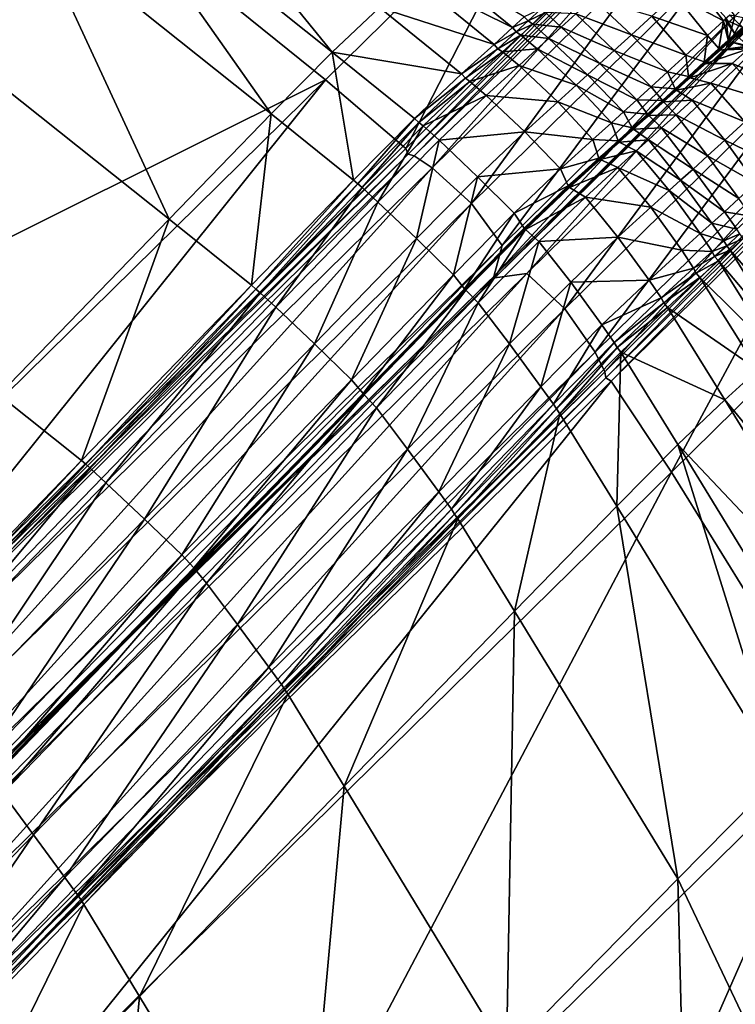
# Model space of a CAD drawing. Header units: millimetres. Extents: x 2387 to 13955, y -4964 to 364.
# Tile 382 of 656: x 7083 to 7106, y -4350 to -4318. Entities that reach past the tile are written whole.
import ezdxf

# ---------------------------------------------------------------- set-up
doc = ezdxf.new("R2010")
doc.units = ezdxf.units.MM
doc.header["$MEASUREMENT"] = 0
doc.layers.add('Predefinito', color=7, linetype='Continuous', true_color=0x000000)

msp = doc.modelspace()

# ---------------------------------------------------------------- linework, layer by layer
at = {"layer": 'Predefinito'}
for points in [[(7052.935, -4326.435, 608.078), (7073.929, -4305.774, 730.325), (7085.137, -4313.193, 730.325)], [(7079.968, -4317.813, 1232.143), (7083.324, -4314.351, 1231.561), (7072.074, -4306.919, 1231.561)], [(7086.869, -4310.854, 1230.011), (7085.329, -4312.323, 1230.876), (7093.158, -4318.579, 1230.833)], [(7093.158, -4318.579, 1230.833), (7094.701, -4317.109, 1229.967), (7086.869, -4310.854, 1230.011)], [(7100.574, -4311.969, 775.524), (7092.94, -4319.481, 730.332), (7085.137, -4313.193, 730.325)], [(7095.563, -4321.74, 730.353), (7092.94, -4319.481, 730.332), (7100.574, -4311.969, 775.524)], [(7100.574, -4311.969, 775.524), (7103.196, -4314.229, 775.526), (7095.563, -4321.74, 730.353)], [(7085.329, -4312.323, 1230.876), (7083.324, -4314.351, 1231.561), (7091.156, -4320.604, 1231.518)], [(7091.156, -4320.604, 1231.518), (7093.158, -4318.579, 1230.833), (7085.329, -4312.323, 1230.876)], [(7085.137, -4313.193, 730.325), (7064.143, -4333.854, 608.078), (7052.935, -4326.435, 608.078)], [(7064.143, -4333.854, 608.078), (7085.137, -4313.193, 730.325), (7092.94, -4319.481, 730.332)], [(7083.324, -4314.351, 1231.561), (7079.968, -4317.813, 1232.143), (7087.808, -4324.058, 1232.1)], [(7087.808, -4324.058, 1232.1), (7091.156, -4320.604, 1231.518), (7083.324, -4314.351, 1231.561)], [(7095.649, -4321.923, 730.368), (7095.563, -4321.74, 730.353), (7103.196, -4314.229, 775.526)], [(7103.196, -4314.229, 775.526), (7103.282, -4314.412, 775.527), (7095.649, -4321.923, 730.368)], [(7095.842, -4321.983, 730.353), (7095.649, -4321.923, 730.368), (7103.282, -4314.412, 775.527)], [(7103.282, -4314.412, 775.527), (7103.475, -4314.472, 775.526), (7095.842, -4321.983, 730.353)], [(7096.436, -4322.371, 730.332), (7095.842, -4321.983, 730.353), (7103.475, -4314.472, 775.526)], [(7103.475, -4314.472, 775.526), (7104.069, -4314.859, 775.524), (7096.436, -4322.371, 730.332)], [(7097.724, -4323.537, 730.325), (7096.436, -4322.371, 730.332), (7104.069, -4314.859, 775.524)], [(7104.069, -4314.859, 775.524), (7105.357, -4316.025, 775.523), (7097.724, -4323.537, 730.325)], [(7099.062, -4317.774, 1228.552), (7096.378, -4315.586, 1228.677), (7095.776, -4316.132, 1229.166)], [(7096.378, -4315.586, 1228.677), (7099.062, -4317.774, 1228.552), (7099.447, -4317.419, 1228.328)], [(7098.459, -4318.324, 1229.042), (7095.776, -4316.132, 1229.166), (7094.701, -4317.109, 1229.967)], [(7095.776, -4316.132, 1229.166), (7098.459, -4318.324, 1229.042), (7099.062, -4317.774, 1228.552)], [(7098.723, -4324.914, 730.377), (7097.724, -4323.537, 730.325), (7105.357, -4316.025, 775.523)], [(7105.357, -4316.025, 775.523), (7106.356, -4317.402, 775.527), (7098.723, -4324.914, 730.377)], [(7105.982, -4317.549, 1226.246), (7104.943, -4316.207, 1226.281), (7104.396, -4316.706, 1227.193)], [(7104.943, -4316.207, 1226.281), (7105.982, -4317.549, 1226.246), (7106.066, -4317.469, 1225.749)], [(7105.453, -4318.032, 1227.053), (7104.396, -4316.706, 1227.193), (7103.631, -4317.401, 1228.06)], [(7104.396, -4316.706, 1227.193), (7105.453, -4318.032, 1227.053), (7105.982, -4317.549, 1226.246)], [(7106.082, -4318.424, 775.539), (7106.356, -4317.402, 775.527), (7107.044, -4316.722, 780.551)], [(7107.044, -4316.722, 780.551), (7106.768, -4317.746, 780.46), (7106.082, -4318.424, 775.539)], [(7102.967, -4318.005, 1228.46), (7101.7, -4316.814, 1228.419), (7101.138, -4317.324, 1228.511)], [(7101.7, -4316.814, 1228.419), (7102.967, -4318.005, 1228.46), (7103.631, -4317.401, 1228.06)], [(7097.39, -4319.293, 1229.84), (7094.701, -4317.109, 1229.967), (7093.158, -4318.579, 1230.833)], [(7094.701, -4317.109, 1229.967), (7097.39, -4319.293, 1229.84), (7098.459, -4318.324, 1229.042)], [(7106.356, -4317.402, 775.527), (7106.082, -4318.424, 775.539), (7098.45, -4325.935, 730.534)], [(7098.45, -4325.935, 730.534), (7098.723, -4324.914, 730.377), (7106.356, -4317.402, 775.527)], [(7099.579, -4317.552, 1228.243), (7099.447, -4317.419, 1228.328), (7099.062, -4317.774, 1228.552)], [(7099.447, -4317.419, 1228.328), (7099.579, -4317.552, 1228.243), (7100.005, -4317.16, 1228.246)], [(7100.147, -4317.279, 1228.333), (7100.005, -4317.16, 1228.246), (7099.579, -4317.552, 1228.243)], [(7099.579, -4317.552, 1228.243), (7099.728, -4317.664, 1228.328), (7100.147, -4317.279, 1228.333)], [(7100.665, -4317.754, 1228.463), (7100.147, -4317.279, 1228.333), (7099.728, -4317.664, 1228.328)], [(7100.147, -4317.279, 1228.333), (7100.665, -4317.754, 1228.463), (7101.138, -4317.324, 1228.511)], [(7102.4, -4318.52, 1228.555), (7101.138, -4317.324, 1228.511), (7100.665, -4317.754, 1228.463)], [(7101.138, -4317.324, 1228.511), (7102.4, -4318.52, 1228.555), (7102.967, -4318.005, 1228.46)], [(7104.749, -4318.674, 1227.811), (7103.631, -4317.401, 1228.06), (7102.967, -4318.005, 1228.46)], [(7103.631, -4317.401, 1228.06), (7104.749, -4318.674, 1227.811), (7105.453, -4318.032, 1227.053)], [(7106.61, -4317.769, 1225.113), (7106.185, -4317.364, 1225.59), (7106.026, -4317.504, 1225.538)], [(7106.185, -4317.364, 1225.59), (7106.61, -4317.769, 1225.113), (7106.902, -4317.506, 1224.702)], [(7099.062, -4317.774, 1228.552), (7099.188, -4317.912, 1228.468), (7099.579, -4317.552, 1228.243)], [(7099.728, -4317.664, 1228.328), (7099.579, -4317.552, 1228.243), (7099.188, -4317.912, 1228.468)], [(7099.188, -4317.912, 1228.468), (7099.342, -4318.018, 1228.552), (7099.728, -4317.664, 1228.328)], [(7100.254, -4318.129, 1228.456), (7099.728, -4317.664, 1228.328), (7099.342, -4318.018, 1228.552)], [(7099.728, -4317.664, 1228.328), (7100.254, -4318.129, 1228.456), (7100.665, -4317.754, 1228.463)], [(7105.829, -4318.463, 1226.142), (7105.982, -4317.549, 1226.246), (7105.453, -4318.032, 1227.053)], [(7105.636, -4318.858, 775.548), (7106.082, -4318.424, 775.539), (7106.768, -4317.746, 780.46)], [(7106.768, -4317.746, 780.46), (7106.321, -4318.18, 780.399), (7105.636, -4318.858, 775.548)], [(7105.982, -4317.549, 1226.246), (7105.829, -4318.463, 1226.142), (7106.134, -4318.189, 1225.75)], [(7106.134, -4318.189, 1225.75), (7106.066, -4317.469, 1225.749), (7105.982, -4317.549, 1226.246)], [(7106.362, -4317.987, 1225.419), (7106.026, -4317.504, 1225.538), (7106.066, -4317.469, 1225.749)], [(7106.026, -4317.504, 1225.538), (7106.362, -4317.987, 1225.419), (7106.61, -4317.769, 1225.113)], [(7106.066, -4317.469, 1225.749), (7106.134, -4318.189, 1225.75), (7106.362, -4317.987, 1225.419)], [(7106.926, -4317.58, 782.386), (7106.477, -4318.016, 782.376), (7106.321, -4318.18, 780.399)], [(7106.321, -4318.18, 780.399), (7106.768, -4317.746, 780.46), (7106.926, -4317.58, 782.386)], [(7082.229, -4329.815, 1232.656), (7087.808, -4324.058, 1232.1), (7079.968, -4317.813, 1232.143)], [(7099.188, -4317.912, 1228.468), (7099.062, -4317.774, 1228.552), (7098.459, -4318.324, 1229.042)], [(7098.459, -4318.324, 1229.042), (7098.584, -4318.464, 1228.96), (7099.188, -4317.912, 1228.468)], [(7099.342, -4318.018, 1228.552), (7099.188, -4317.912, 1228.468), (7098.584, -4318.464, 1228.96)], [(7098.584, -4318.464, 1228.96), (7098.74, -4318.568, 1229.042), (7099.342, -4318.018, 1228.552)], [(7099.877, -4318.473, 1228.676), (7099.342, -4318.018, 1228.552), (7098.74, -4318.568, 1229.042)], [(7099.342, -4318.018, 1228.552), (7099.877, -4318.473, 1228.676), (7100.254, -4318.129, 1228.456)], [(7101.927, -4318.949, 1228.506), (7100.665, -4317.754, 1228.463), (7100.254, -4318.129, 1228.456)], [(7100.665, -4317.754, 1228.463), (7101.927, -4318.949, 1228.506), (7102.4, -4318.52, 1228.555)], [(7104.142, -4319.227, 1228.161), (7102.967, -4318.005, 1228.46), (7102.4, -4318.52, 1228.555)], [(7102.967, -4318.005, 1228.46), (7104.142, -4319.227, 1228.161), (7104.749, -4318.674, 1227.811)], [(7105.352, -4318.901, 1226.633), (7105.453, -4318.032, 1227.053), (7104.749, -4318.674, 1227.811)], [(7105.453, -4318.032, 1227.053), (7105.352, -4318.901, 1226.633), (7105.829, -4318.463, 1226.142)], [(7105.917, -4318.421, 1225.75), (7106.174, -4318.234, 1225.75), (7106.402, -4318.032, 1225.419)], [(7106.402, -4318.032, 1225.419), (7106.323, -4318.062, 1225.339), (7105.917, -4318.421, 1225.75)], [(7106.134, -4318.189, 1225.75), (7105.917, -4318.421, 1225.75), (7106.323, -4318.062, 1225.339)], [(7106.321, -4318.18, 780.399), (7106.808, -4317.79, 780.46), (7106.121, -4318.469, 775.54)], [(7107.17, -4318.324, 775.527), (7106.121, -4318.469, 775.54), (7106.808, -4317.79, 780.46)], [(7106.323, -4318.062, 1225.339), (7106.362, -4317.987, 1225.419), (7106.134, -4318.189, 1225.75)], [(7106.84, -4318.425, 1225.538), (7106.402, -4318.032, 1225.419), (7106.174, -4318.234, 1225.75)], [(7106.808, -4317.79, 780.46), (7106.321, -4318.18, 780.399), (7106.477, -4318.016, 782.376)], [(7106.362, -4317.987, 1225.419), (7106.323, -4318.062, 1225.339), (7106.63, -4317.791, 1224.795)], [(7106.649, -4317.814, 1225.113), (7106.63, -4317.791, 1224.795), (7106.323, -4318.062, 1225.339)], [(7106.323, -4318.062, 1225.339), (7106.402, -4318.032, 1225.419), (7106.649, -4317.814, 1225.113)], [(7106.63, -4317.791, 1224.795), (7106.61, -4317.769, 1225.113), (7106.362, -4317.987, 1225.419)], [(7098.584, -4318.464, 1228.96), (7098.459, -4318.324, 1229.042), (7097.39, -4319.293, 1229.84)], [(7100.779, -4326.997, 730.325), (7099.537, -4325.835, 730.377), (7107.17, -4318.324, 775.527)], [(7106.121, -4318.469, 775.54), (7107.17, -4318.324, 775.527), (7099.537, -4325.835, 730.377)], [(7101.52, -4319.32, 1228.499), (7100.254, -4318.129, 1228.456), (7099.877, -4318.473, 1228.676)], [(7100.254, -4318.129, 1228.456), (7101.52, -4319.32, 1228.499), (7101.927, -4318.949, 1228.506)], [(7107.17, -4318.324, 775.527), (7108.412, -4319.485, 775.523), (7100.779, -4326.997, 730.325)], [(7106.174, -4318.234, 1225.75), (7105.917, -4318.421, 1225.75), (7105.465, -4318.825, 1226.073)], [(7105.465, -4318.825, 1226.073), (7105.869, -4318.508, 1226.142), (7106.174, -4318.234, 1225.75)], [(7106.121, -4318.469, 775.54), (7105.636, -4318.858, 775.548), (7106.321, -4318.18, 780.399)], [(7105.917, -4318.421, 1225.75), (7106.134, -4318.189, 1225.75), (7105.829, -4318.463, 1226.142)], [(7106.879, -4318.39, 1225.749), (7106.174, -4318.234, 1225.75), (7105.869, -4318.508, 1226.142)], [(7105.869, -4318.508, 1226.142), (7106.795, -4318.47, 1226.246), (7106.879, -4318.39, 1225.749)], [(7106.174, -4318.234, 1225.75), (7106.879, -4318.39, 1225.749), (7106.84, -4318.425, 1225.538)], [(7093.158, -4318.579, 1230.833), (7091.156, -4320.604, 1231.518), (7093.858, -4322.773, 1231.387)], [(7093.158, -4318.579, 1230.833), (7095.855, -4320.753, 1230.703), (7097.39, -4319.293, 1229.84)], [(7093.858, -4322.773, 1231.387), (7095.855, -4320.753, 1230.703), (7093.158, -4318.579, 1230.833)], [(7097.39, -4319.293, 1229.84), (7097.519, -4319.429, 1229.756), (7098.584, -4318.464, 1228.96)], [(7098.74, -4318.568, 1229.042), (7098.584, -4318.464, 1228.96), (7097.519, -4319.429, 1229.756)], [(7097.519, -4319.429, 1229.756), (7097.67, -4319.537, 1229.84), (7098.74, -4318.568, 1229.042)], [(7099.278, -4319.019, 1229.165), (7098.74, -4318.568, 1229.042), (7097.67, -4319.537, 1229.84)], [(7106.082, -4318.424, 775.539), (7105.636, -4318.858, 775.548), (7098.005, -4326.367, 730.639)], [(7098.005, -4326.367, 730.639), (7098.45, -4325.935, 730.534), (7106.082, -4318.424, 775.539)], [(7099.537, -4325.835, 730.377), (7098.49, -4325.98, 730.534), (7106.121, -4318.469, 775.54)], [(7105.636, -4318.858, 775.548), (7106.121, -4318.469, 775.54), (7098.49, -4325.98, 730.534)], [(7098.74, -4318.568, 1229.042), (7099.278, -4319.019, 1229.165), (7099.877, -4318.473, 1228.676)], [(7101.146, -4319.661, 1228.718), (7099.877, -4318.473, 1228.676), (7099.278, -4319.019, 1229.165)], [(7099.877, -4318.473, 1228.676), (7101.146, -4319.661, 1228.718), (7101.52, -4319.32, 1228.499)], [(7103.612, -4319.71, 1228.243), (7102.4, -4318.52, 1228.555), (7101.927, -4318.949, 1228.506)], [(7102.4, -4318.52, 1228.555), (7103.612, -4319.71, 1228.243), (7104.142, -4319.227, 1228.161)], [(7104.832, -4319.38, 1227.061), (7104.749, -4318.674, 1227.811), (7104.142, -4319.227, 1228.161)], [(7104.749, -4318.674, 1227.811), (7104.832, -4319.38, 1227.061), (7105.352, -4318.901, 1226.633)], [(7105.022, -4319.232, 1226.354), (7105.392, -4318.946, 1226.633), (7105.869, -4318.508, 1226.142)], [(7105.869, -4318.508, 1226.142), (7105.465, -4318.825, 1226.073), (7105.022, -4319.232, 1226.354)], [(7105.465, -4318.825, 1226.073), (7105.829, -4318.463, 1226.142), (7105.352, -4318.901, 1226.633)], [(7105.392, -4318.946, 1226.633), (7106.266, -4318.953, 1227.053), (7106.795, -4318.47, 1226.246)], [(7106.795, -4318.47, 1226.246), (7105.869, -4318.508, 1226.142), (7105.392, -4318.946, 1226.633)], [(7105.829, -4318.463, 1226.142), (7105.465, -4318.825, 1226.073), (7105.917, -4318.421, 1225.75)], [(7107.997, -4319.668, 1226.281), (7106.795, -4318.47, 1226.246), (7106.266, -4318.953, 1227.053)], [(7097.67, -4319.537, 1229.84), (7098.201, -4319.997, 1229.966), (7099.278, -4319.019, 1229.165)], [(7098.49, -4325.98, 730.534), (7098.005, -4326.367, 730.639), (7105.636, -4318.858, 775.548)], [(7100.548, -4320.205, 1229.206), (7099.278, -4319.019, 1229.165), (7098.201, -4319.997, 1229.966)], [(7099.278, -4319.019, 1229.165), (7100.548, -4320.205, 1229.206), (7101.146, -4319.661, 1228.718)], [(7103.136, -4320.142, 1228.192), (7101.927, -4318.949, 1228.506), (7101.52, -4319.32, 1228.499)], [(7101.927, -4318.949, 1228.506), (7103.136, -4320.142, 1228.192), (7103.612, -4319.71, 1228.243)], [(7105.392, -4318.946, 1226.633), (7105.022, -4319.232, 1226.354), (7104.625, -4319.602, 1226.562)], [(7104.625, -4319.602, 1226.562), (7104.872, -4319.425, 1227.061), (7105.392, -4318.946, 1226.633)], [(7105.022, -4319.232, 1226.354), (7105.352, -4318.901, 1226.633), (7104.832, -4319.38, 1227.061)], [(7106.266, -4318.953, 1227.053), (7105.392, -4318.946, 1226.633), (7104.872, -4319.425, 1227.061)], [(7104.872, -4319.425, 1227.061), (7105.562, -4319.595, 1227.811), (7106.266, -4318.953, 1227.053)], [(7105.352, -4318.901, 1226.633), (7105.022, -4319.232, 1226.354), (7105.465, -4318.825, 1226.073)], [(7107.45, -4320.166, 1227.193), (7106.266, -4318.953, 1227.053), (7105.562, -4319.595, 1227.811)], [(7106.266, -4318.953, 1227.053), (7107.45, -4320.166, 1227.193), (7107.997, -4319.668, 1226.281)], [(7097.519, -4319.429, 1229.756), (7097.39, -4319.293, 1229.84), (7095.855, -4320.753, 1230.703)], [(7102.705, -4320.532, 1228.189), (7101.52, -4319.32, 1228.499), (7101.146, -4319.661, 1228.718)], [(7101.52, -4319.32, 1228.499), (7102.705, -4320.532, 1228.189), (7103.136, -4320.142, 1228.192)], [(7104.4, -4319.779, 1227.265), (7104.142, -4319.227, 1228.161), (7103.612, -4319.71, 1228.243)], [(7104.142, -4319.227, 1228.161), (7104.4, -4319.779, 1227.265), (7104.832, -4319.38, 1227.061)], [(7104.832, -4319.38, 1227.061), (7104.625, -4319.602, 1226.562), (7105.022, -4319.232, 1226.354)], [(7092.94, -4319.481, 730.332), (7071.946, -4340.142, 608.088), (7064.143, -4333.854, 608.078)], [(7074.569, -4342.401, 608.116), (7071.946, -4340.142, 608.088), (7092.94, -4319.481, 730.332)], [(7092.94, -4319.481, 730.332), (7095.563, -4321.74, 730.353), (7074.569, -4342.401, 608.116)], [(7095.855, -4320.753, 1230.703), (7095.99, -4320.881, 1230.617), (7097.519, -4319.429, 1229.756)], [(7097.67, -4319.537, 1229.84), (7097.519, -4319.429, 1229.756), (7095.99, -4320.881, 1230.617)], [(7095.99, -4320.881, 1230.617), (7096.135, -4320.997, 1230.703), (7097.67, -4319.537, 1229.84)], [(7098.201, -4319.997, 1229.966), (7097.67, -4319.537, 1229.84), (7096.135, -4320.997, 1230.703)], [(7102.309, -4320.893, 1228.415), (7101.146, -4319.661, 1228.718), (7100.548, -4320.205, 1229.206)], [(7101.776, -4328.42, 730.332), (7100.779, -4326.997, 730.325), (7108.412, -4319.485, 775.523)], [(7101.146, -4319.661, 1228.718), (7102.309, -4320.893, 1228.415), (7102.705, -4320.532, 1228.189)], [(7108.412, -4319.485, 775.523), (7109.409, -4320.908, 775.524), (7101.776, -4328.42, 730.332)], [(7104.31, -4319.899, 1226.667), (7104.44, -4319.824, 1227.265), (7104.872, -4319.425, 1227.061)], [(7104.872, -4319.425, 1227.061), (7104.625, -4319.602, 1226.562), (7104.31, -4319.899, 1226.667)], [(7104.4, -4319.779, 1227.265), (7104.31, -4319.899, 1226.667), (7104.625, -4319.602, 1226.562)], [(7104.625, -4319.602, 1226.562), (7104.832, -4319.38, 1227.061), (7104.4, -4319.779, 1227.265)], [(7105.562, -4319.595, 1227.811), (7104.872, -4319.425, 1227.061), (7104.44, -4319.824, 1227.265)], [(7104.44, -4319.824, 1227.265), (7104.955, -4320.148, 1228.161), (7105.562, -4319.595, 1227.811)], [(7106.685, -4320.862, 1228.06), (7105.562, -4319.595, 1227.811), (7104.955, -4320.148, 1228.161)], [(7105.562, -4319.595, 1227.811), (7106.685, -4320.862, 1228.06), (7107.45, -4320.166, 1227.193)], [(7096.135, -4320.997, 1230.703), (7096.656, -4321.469, 1230.832), (7098.201, -4319.997, 1229.966)], [(7099.468, -4321.187, 1230.008), (7098.201, -4319.997, 1229.966), (7096.656, -4321.469, 1230.832)], [(7098.201, -4319.997, 1229.966), (7099.468, -4321.187, 1230.008), (7100.548, -4320.205, 1229.206)], [(7103.979, -4320.165, 1227.306), (7103.612, -4319.71, 1228.243), (7103.136, -4320.142, 1228.192)], [(7103.612, -4319.71, 1228.243), (7103.979, -4320.165, 1227.306), (7104.4, -4319.779, 1227.265)], [(7104.44, -4319.824, 1227.265), (7104.31, -4319.899, 1226.667), (7103.962, -4320.221, 1226.681)], [(7103.962, -4320.221, 1226.681), (7104.019, -4320.21, 1227.306), (7104.44, -4319.824, 1227.265)], [(7103.979, -4320.165, 1227.306), (7103.962, -4320.221, 1226.681), (7104.31, -4319.899, 1226.667)], [(7104.31, -4319.899, 1226.667), (7104.4, -4319.779, 1227.265), (7103.979, -4320.165, 1227.306)], [(7104.955, -4320.148, 1228.161), (7104.44, -4319.824, 1227.265), (7104.019, -4320.21, 1227.306)], [(7101.702, -4321.444, 1228.907), (7100.548, -4320.205, 1229.206), (7099.468, -4321.187, 1230.008)], [(7100.548, -4320.205, 1229.206), (7101.702, -4321.444, 1228.907), (7102.309, -4320.893, 1228.415)], [(7103.492, -4320.607, 1227.248), (7103.136, -4320.142, 1228.192), (7102.705, -4320.532, 1228.189)], [(7103.136, -4320.142, 1228.192), (7103.492, -4320.607, 1227.248), (7103.979, -4320.165, 1227.306)], [(7103.467, -4320.669, 1226.619), (7103.532, -4320.652, 1227.248), (7104.019, -4320.21, 1227.306)], [(7104.019, -4320.21, 1227.306), (7103.962, -4320.221, 1226.681), (7103.467, -4320.669, 1226.619)], [(7103.492, -4320.607, 1227.248), (7103.467, -4320.669, 1226.619), (7103.962, -4320.221, 1226.681)], [(7103.962, -4320.221, 1226.681), (7103.979, -4320.165, 1227.306), (7103.492, -4320.607, 1227.248)], [(7104.425, -4320.631, 1228.243), (7104.019, -4320.21, 1227.306), (7103.532, -4320.652, 1227.248)], [(7104.019, -4320.21, 1227.306), (7104.425, -4320.631, 1228.243), (7104.955, -4320.148, 1228.161)], [(7106.021, -4321.466, 1228.46), (7104.955, -4320.148, 1228.161), (7104.425, -4320.631, 1228.243)], [(7104.955, -4320.148, 1228.161), (7106.021, -4321.466, 1228.46), (7106.685, -4320.862, 1228.06)], [(7091.156, -4320.604, 1231.518), (7087.808, -4324.058, 1232.1), (7090.514, -4326.223, 1231.969)], [(7090.514, -4326.223, 1231.969), (7093.858, -4322.773, 1231.387), (7091.156, -4320.604, 1231.518)], [(7102.991, -4321.06, 1227.259), (7102.705, -4320.532, 1228.189), (7102.309, -4320.893, 1228.415)], [(7102.705, -4320.532, 1228.189), (7102.991, -4321.06, 1227.259), (7103.492, -4320.607, 1227.248)], [(7103.532, -4320.652, 1227.248), (7103.467, -4320.669, 1226.619), (7102.918, -4321.163, 1226.639)], [(7102.918, -4321.163, 1226.639), (7103.03, -4321.105, 1227.259), (7103.532, -4320.652, 1227.248)], [(7103.467, -4320.669, 1226.619), (7103.492, -4320.607, 1227.248), (7102.991, -4321.06, 1227.259)], [(7103.949, -4321.063, 1228.192), (7103.532, -4320.652, 1227.248), (7103.03, -4321.105, 1227.259)], [(7103.532, -4320.652, 1227.248), (7103.949, -4321.063, 1228.192), (7104.425, -4320.631, 1228.243)], [(7105.454, -4321.982, 1228.555), (7104.425, -4320.631, 1228.243), (7103.949, -4321.063, 1228.192)], [(7104.425, -4320.631, 1228.243), (7105.454, -4321.982, 1228.555), (7106.021, -4321.466, 1228.46)], [(7095.855, -4320.753, 1230.703), (7093.858, -4322.773, 1231.387), (7093.996, -4322.898, 1231.3)], [(7093.996, -4322.898, 1231.3), (7095.99, -4320.881, 1230.617), (7095.855, -4320.753, 1230.703)], [(7095.99, -4320.881, 1230.617), (7093.996, -4322.898, 1231.3), (7094.138, -4323.017, 1231.387)], [(7094.138, -4323.017, 1231.387), (7096.135, -4320.997, 1230.703), (7095.99, -4320.881, 1230.617)], [(7102.525, -4321.481, 1227.509), (7102.309, -4320.893, 1228.415), (7101.702, -4321.444, 1228.907)], [(7102.087, -4329.058, 730.353), (7101.776, -4328.42, 730.332), (7109.409, -4320.908, 775.524)], [(7109.409, -4320.908, 775.524), (7109.72, -4321.546, 775.525), (7102.087, -4329.058, 730.353)], [(7102.309, -4320.893, 1228.415), (7102.525, -4321.481, 1227.509), (7102.991, -4321.06, 1227.259)], [(7102.991, -4321.06, 1227.259), (7102.918, -4321.163, 1226.639), (7103.467, -4320.669, 1226.619)], [(7107.7, -4322.273, 1228.026), (7106.685, -4320.862, 1228.06), (7106.021, -4321.466, 1228.46)], [(7096.135, -4320.997, 1230.703), (7094.138, -4323.017, 1231.387), (7094.655, -4323.493, 1231.518)], [(7094.655, -4323.493, 1231.518), (7096.656, -4321.469, 1230.832), (7096.135, -4320.997, 1230.703)], [(7096.656, -4321.469, 1230.832), (7097.92, -4322.662, 1230.875), (7099.468, -4321.187, 1230.008)], [(7100.642, -4322.408, 1229.703), (7099.468, -4321.187, 1230.008), (7097.92, -4322.662, 1230.875)], [(7099.468, -4321.187, 1230.008), (7100.642, -4322.408, 1229.703), (7101.702, -4321.444, 1228.907)], [(7102.406, -4321.626, 1226.904), (7102.564, -4321.526, 1227.509), (7103.03, -4321.105, 1227.259)], [(7103.03, -4321.105, 1227.259), (7102.918, -4321.163, 1226.639), (7102.406, -4321.626, 1226.904)], [(7102.525, -4321.481, 1227.509), (7102.406, -4321.626, 1226.904), (7102.918, -4321.163, 1226.639)], [(7102.918, -4321.163, 1226.639), (7102.991, -4321.06, 1227.259), (7102.525, -4321.481, 1227.509)], [(7103.518, -4321.454, 1228.189), (7103.03, -4321.105, 1227.259), (7102.564, -4321.526, 1227.509)], [(7103.03, -4321.105, 1227.259), (7103.518, -4321.454, 1228.189), (7103.949, -4321.063, 1228.192)], [(7104.981, -4322.41, 1228.506), (7103.949, -4321.063, 1228.192), (7103.518, -4321.454, 1228.189)], [(7103.949, -4321.063, 1228.192), (7104.981, -4322.41, 1228.506), (7105.454, -4321.982, 1228.555)], [(7096.656, -4321.469, 1230.832), (7094.655, -4323.493, 1231.518), (7095.918, -4324.688, 1231.561)], [(7095.918, -4324.688, 1231.561), (7097.92, -4322.662, 1230.875), (7096.656, -4321.469, 1230.832)], [(7101.893, -4322.055, 1228.013), (7101.702, -4321.444, 1228.907), (7100.642, -4322.408, 1229.703)], [(7101.702, -4321.444, 1228.907), (7101.893, -4322.055, 1228.013), (7102.525, -4321.481, 1227.509)], [(7102.564, -4321.526, 1227.509), (7102.406, -4321.626, 1226.904), (7101.757, -4322.215, 1227.417)], [(7101.757, -4322.215, 1227.417), (7101.933, -4322.1, 1228.013), (7102.564, -4321.526, 1227.509)], [(7102.406, -4321.626, 1226.904), (7102.525, -4321.481, 1227.509), (7101.893, -4322.055, 1228.013)], [(7103.121, -4321.814, 1228.415), (7102.564, -4321.526, 1227.509), (7101.933, -4322.1, 1228.013)], [(7102.123, -4329.257, 730.367), (7102.087, -4329.058, 730.353), (7109.72, -4321.546, 775.525)], [(7109.72, -4321.546, 775.525), (7109.756, -4321.745, 775.526), (7102.123, -4329.257, 730.367)], [(7102.564, -4321.526, 1227.509), (7103.121, -4321.814, 1228.415), (7103.518, -4321.454, 1228.189)], [(7104.573, -4322.78, 1228.499), (7103.518, -4321.454, 1228.189), (7103.121, -4321.814, 1228.415)], [(7103.518, -4321.454, 1228.189), (7104.573, -4322.78, 1228.499), (7104.981, -4322.41, 1228.506)], [(7107.045, -4322.871, 1228.419), (7106.021, -4321.466, 1228.46), (7105.454, -4321.982, 1228.555)], [(7106.021, -4321.466, 1228.46), (7107.045, -4322.871, 1228.419), (7107.7, -4322.273, 1228.026)], [(7074.655, -4342.584, 608.135), (7074.569, -4342.401, 608.116), (7095.563, -4321.74, 730.353)], [(7095.563, -4321.74, 730.353), (7095.649, -4321.923, 730.368), (7074.655, -4342.584, 608.135)], [(7074.848, -4342.644, 608.116), (7074.655, -4342.584, 608.135), (7095.649, -4321.923, 730.368)], [(7095.649, -4321.923, 730.368), (7095.842, -4321.983, 730.353), (7074.848, -4342.644, 608.116)], [(7101.893, -4322.055, 1228.013), (7101.757, -4322.215, 1227.417), (7102.406, -4321.626, 1226.904)], [(7101.933, -4322.1, 1228.013), (7102.515, -4322.365, 1228.907), (7103.121, -4321.814, 1228.415)], [(7102.294, -4329.365, 730.353), (7102.123, -4329.257, 730.367), (7109.756, -4321.745, 775.526)], [(7109.756, -4321.745, 775.526), (7109.927, -4321.853, 775.525), (7102.294, -4329.365, 730.353)], [(7104.273, -4332.35, 730.332), (7102.294, -4329.365, 730.353), (7109.927, -4321.853, 775.525)], [(7104.199, -4323.12, 1228.718), (7103.121, -4321.814, 1228.415), (7102.515, -4322.365, 1228.907)], [(7103.121, -4321.814, 1228.415), (7104.199, -4323.12, 1228.718), (7104.573, -4322.78, 1228.499)], [(7109.927, -4321.853, 775.525), (7111.907, -4324.838, 775.523), (7104.273, -4332.35, 730.332)], [(7075.441, -4343.032, 608.088), (7074.848, -4342.644, 608.116), (7095.842, -4321.983, 730.353)], [(7095.842, -4321.983, 730.353), (7096.436, -4322.371, 730.332), (7075.441, -4343.032, 608.088)], [(7100.642, -4322.408, 1229.703), (7100.894, -4322.966, 1228.79), (7101.893, -4322.055, 1228.013)], [(7100.798, -4323.09, 1228.181), (7100.933, -4323.011, 1228.79), (7101.933, -4322.1, 1228.013)], [(7101.933, -4322.1, 1228.013), (7101.757, -4322.215, 1227.417), (7100.798, -4323.09, 1228.181)], [(7100.894, -4322.966, 1228.79), (7100.798, -4323.09, 1228.181), (7101.757, -4322.215, 1227.417)], [(7101.757, -4322.215, 1227.417), (7101.893, -4322.055, 1228.013), (7100.894, -4322.966, 1228.79)], [(7102.515, -4322.365, 1228.907), (7101.933, -4322.1, 1228.013), (7100.933, -4323.011, 1228.79)], [(7106.484, -4323.382, 1228.511), (7105.454, -4321.982, 1228.555), (7104.981, -4322.41, 1228.506)], [(7105.454, -4321.982, 1228.555), (7106.484, -4323.382, 1228.511), (7107.045, -4322.871, 1228.419)], [(7076.73, -4344.198, 608.078), (7075.441, -4343.032, 608.088), (7096.436, -4322.371, 730.332)], [(7096.436, -4322.371, 730.332), (7097.724, -4323.537, 730.325), (7076.73, -4344.198, 608.078)], [(7097.92, -4322.662, 1230.875), (7099.121, -4323.861, 1230.562), (7100.642, -4322.408, 1229.703)], [(7100.894, -4322.966, 1228.79), (7100.642, -4322.408, 1229.703), (7099.121, -4323.861, 1230.562)], [(7100.933, -4323.011, 1228.79), (7101.455, -4323.33, 1229.703), (7102.515, -4322.365, 1228.907)], [(7103.601, -4323.664, 1229.206), (7102.515, -4322.365, 1228.907), (7101.455, -4323.33, 1229.703)], [(7102.515, -4322.365, 1228.907), (7103.601, -4323.664, 1229.206), (7104.199, -4323.12, 1228.718)], [(7106.01, -4323.811, 1228.463), (7104.981, -4322.41, 1228.506), (7104.573, -4322.78, 1228.499)], [(7104.981, -4322.41, 1228.506), (7106.01, -4323.811, 1228.463), (7106.484, -4323.382, 1228.511)], [(7093.858, -4322.773, 1231.387), (7090.514, -4326.223, 1231.969), (7090.653, -4326.347, 1231.882)], [(7090.653, -4326.347, 1231.882), (7093.996, -4322.898, 1231.3), (7093.858, -4322.773, 1231.387)], [(7093.996, -4322.898, 1231.3), (7090.653, -4326.347, 1231.882), (7090.794, -4326.467, 1231.969)], [(7090.794, -4326.467, 1231.969), (7094.138, -4323.017, 1231.387), (7093.996, -4322.898, 1231.3)], [(7097.92, -4322.662, 1230.875), (7095.918, -4324.688, 1231.561), (7097.129, -4325.877, 1231.245)], [(7097.129, -4325.877, 1231.245), (7099.121, -4323.861, 1230.562), (7097.92, -4322.662, 1230.875)], [(7105.597, -4324.184, 1228.456), (7104.573, -4322.78, 1228.499), (7104.199, -4323.12, 1228.718)], [(7104.573, -4322.78, 1228.499), (7105.597, -4324.184, 1228.456), (7106.01, -4323.811, 1228.463)], [(7094.138, -4323.017, 1231.387), (7090.794, -4326.467, 1231.969), (7091.31, -4326.944, 1232.1)], [(7091.31, -4326.944, 1232.1), (7094.655, -4323.493, 1231.518), (7094.138, -4323.017, 1231.387)], [(7099.121, -4323.861, 1230.562), (7099.452, -4324.348, 1229.622), (7100.894, -4322.966, 1228.79)], [(7100.933, -4323.011, 1228.79), (7100.798, -4323.09, 1228.181), (7099.41, -4324.425, 1228.996)], [(7099.41, -4324.425, 1228.996), (7099.491, -4324.393, 1229.622), (7100.933, -4323.011, 1228.79)], [(7099.452, -4324.348, 1229.622), (7099.41, -4324.425, 1228.996), (7100.798, -4323.09, 1228.181)], [(7100.798, -4323.09, 1228.181), (7100.894, -4322.966, 1228.79), (7099.452, -4324.348, 1229.622)], [(7101.455, -4323.33, 1229.703), (7100.933, -4323.011, 1228.79), (7099.491, -4324.393, 1229.622)], [(7105.219, -4324.527, 1228.676), (7104.199, -4323.12, 1228.718), (7103.601, -4323.664, 1229.206)], [(7104.199, -4323.12, 1228.718), (7105.219, -4324.527, 1228.676), (7105.597, -4324.184, 1228.456)], [(7077.729, -4345.574, 608.147), (7076.73, -4344.198, 608.078), (7097.724, -4323.537, 730.325)], [(7097.724, -4323.537, 730.325), (7098.723, -4324.914, 730.377), (7077.729, -4345.574, 608.147)], [(7094.655, -4323.493, 1231.518), (7091.31, -4326.944, 1232.1), (7092.573, -4328.138, 1232.143)], [(7092.573, -4328.138, 1232.143), (7095.918, -4324.688, 1231.561), (7094.655, -4323.493, 1231.518)], [(7099.491, -4324.393, 1229.622), (7099.933, -4324.782, 1230.562), (7101.455, -4323.33, 1229.703)], [(7102.521, -4324.646, 1230.008), (7101.455, -4323.33, 1229.703), (7099.933, -4324.782, 1230.562)], [(7101.455, -4323.33, 1229.703), (7102.521, -4324.646, 1230.008), (7103.601, -4323.664, 1229.206)], [(7106.893, -4323.954, 1228.382), (7106.484, -4323.382, 1228.511), (7106.01, -4323.811, 1228.463)], [(7099.121, -4323.861, 1230.562), (7097.129, -4325.877, 1231.245), (7097.493, -4326.335, 1230.296)], [(7097.493, -4326.335, 1230.296), (7099.452, -4324.348, 1229.622), (7099.121, -4323.861, 1230.562)], [(7104.619, -4325.072, 1229.165), (7103.601, -4323.664, 1229.206), (7102.521, -4324.646, 1230.008)], [(7103.601, -4323.664, 1229.206), (7104.619, -4325.072, 1229.165), (7105.219, -4324.527, 1228.676)], [(7106.417, -4324.384, 1228.333), (7106.01, -4323.811, 1228.463), (7105.597, -4324.184, 1228.456)], [(7106.01, -4323.811, 1228.463), (7106.417, -4324.384, 1228.333), (7106.893, -4323.954, 1228.382)], [(7087.808, -4324.058, 1232.1), (7082.229, -4329.815, 1232.656), (7084.941, -4331.973, 1232.526)], [(7084.941, -4331.973, 1232.526), (7090.514, -4326.223, 1231.969), (7087.808, -4324.058, 1232.1)], [(7105.993, -4324.765, 1228.328), (7105.597, -4324.184, 1228.456), (7105.219, -4324.527, 1228.676)], [(7105.597, -4324.184, 1228.456), (7105.993, -4324.765, 1228.328), (7106.417, -4324.384, 1228.333)], [(7099.452, -4324.348, 1229.622), (7097.493, -4326.335, 1230.296), (7097.472, -4326.393, 1229.664)], [(7097.472, -4326.393, 1229.664), (7099.41, -4324.425, 1228.996), (7099.452, -4324.348, 1229.622)], [(7099.41, -4324.425, 1228.996), (7097.472, -4326.393, 1229.664), (7097.532, -4326.38, 1230.297)], [(7099.491, -4324.393, 1229.622), (7097.532, -4326.38, 1230.297), (7097.942, -4326.798, 1231.245)], [(7097.532, -4326.38, 1230.297), (7099.491, -4324.393, 1229.622), (7099.41, -4324.425, 1228.996)], [(7097.942, -4326.798, 1231.245), (7099.933, -4324.782, 1230.562), (7099.491, -4324.393, 1229.622)], [(7105.604, -4325.115, 1228.552), (7105.219, -4324.527, 1228.676), (7104.619, -4325.072, 1229.165)], [(7105.219, -4324.527, 1228.676), (7105.604, -4325.115, 1228.552), (7105.993, -4324.765, 1228.328)], [(7106.517, -4324.541, 1228.246), (7106.417, -4324.384, 1228.333), (7105.993, -4324.765, 1228.328)], [(7095.918, -4324.688, 1231.561), (7092.573, -4328.138, 1232.143), (7093.789, -4329.323, 1231.827)], [(7093.789, -4329.323, 1231.827), (7097.129, -4325.877, 1231.245), (7095.918, -4324.688, 1231.561)], [(7099.933, -4324.782, 1230.562), (7097.942, -4326.798, 1231.245), (7098.97, -4328.147, 1231.561)], [(7098.97, -4328.147, 1231.561), (7100.972, -4326.122, 1230.875), (7099.933, -4324.782, 1230.562)], [(7099.933, -4324.782, 1230.562), (7100.972, -4326.122, 1230.875), (7102.521, -4324.646, 1230.008)], [(7103.542, -4326.052, 1229.966), (7102.521, -4324.646, 1230.008), (7100.972, -4326.122, 1230.875)], [(7102.521, -4324.646, 1230.008), (7103.542, -4326.052, 1229.966), (7104.619, -4325.072, 1229.165)], [(7109.734, -4341.18, 730.325), (7104.273, -4332.35, 730.332), (7111.907, -4324.838, 775.523)], [(7106.086, -4324.927, 1228.243), (7105.993, -4324.765, 1228.328), (7105.604, -4325.115, 1228.552)], [(7105.993, -4324.765, 1228.328), (7106.086, -4324.927, 1228.243), (7106.517, -4324.541, 1228.246)], [(7106.626, -4324.694, 1228.333), (7106.517, -4324.541, 1228.246), (7106.086, -4324.927, 1228.243)], [(7106.086, -4324.927, 1228.243), (7106.202, -4325.074, 1228.328), (7106.626, -4324.694, 1228.333)], [(7108.504, -4327.731, 1228.462), (7106.626, -4324.694, 1228.333), (7106.202, -4325.074, 1228.328)], [(7077.457, -4346.595, 608.352), (7077.729, -4345.574, 608.147), (7098.723, -4324.914, 730.377)], [(7098.723, -4324.914, 730.377), (7098.45, -4325.935, 730.534), (7077.457, -4346.595, 608.352)], [(7105, -4325.662, 1229.042), (7104.619, -4325.072, 1229.165), (7103.542, -4326.052, 1229.966)], [(7104.619, -4325.072, 1229.165), (7105, -4325.662, 1229.042), (7105.604, -4325.115, 1228.552)], [(7105.689, -4325.281, 1228.468), (7105.604, -4325.115, 1228.552), (7105, -4325.662, 1229.042)], [(7105.604, -4325.115, 1228.552), (7105.689, -4325.281, 1228.468), (7106.086, -4324.927, 1228.243)], [(7106.202, -4325.074, 1228.328), (7106.086, -4324.927, 1228.243), (7105.689, -4325.281, 1228.468)], [(7105.689, -4325.281, 1228.468), (7105.812, -4325.425, 1228.552), (7106.202, -4325.074, 1228.328)], [(7108.086, -4328.105, 1228.457), (7106.202, -4325.074, 1228.328), (7105.812, -4325.425, 1228.552)], [(7106.202, -4325.074, 1228.328), (7108.086, -4328.105, 1228.457), (7108.504, -4327.731, 1228.462)], [(7105, -4325.662, 1229.042), (7105.083, -4325.831, 1228.96), (7105.689, -4325.281, 1228.468)], [(7105.812, -4325.425, 1228.552), (7105.689, -4325.281, 1228.468), (7105.083, -4325.831, 1228.96)], [(7105.083, -4325.831, 1228.96), (7105.208, -4325.973, 1229.042), (7105.812, -4325.425, 1228.552)], [(7107.704, -4328.451, 1228.677), (7105.812, -4325.425, 1228.552), (7105.208, -4325.973, 1229.042)], [(7105.812, -4325.425, 1228.552), (7107.704, -4328.451, 1228.677), (7108.086, -4328.105, 1228.457)], [(7103.542, -4326.052, 1229.966), (7103.933, -4326.636, 1229.84), (7105, -4325.662, 1229.042)], [(7105.083, -4325.831, 1228.96), (7105, -4325.662, 1229.042), (7103.933, -4326.636, 1229.84)], [(7077.012, -4347.027, 608.489), (7077.457, -4346.595, 608.352), (7098.45, -4325.935, 730.534)], [(7098.45, -4325.935, 730.534), (7098.005, -4326.367, 730.639), (7077.012, -4347.027, 608.489)], [(7098.005, -4326.367, 730.639), (7098.49, -4325.98, 730.534), (7077.496, -4346.64, 608.352)], [(7078.543, -4346.496, 608.147), (7077.496, -4346.64, 608.352), (7098.49, -4325.98, 730.534)], [(7079.785, -4347.658, 608.078), (7078.543, -4346.496, 608.147), (7099.537, -4325.835, 730.377)], [(7098.49, -4325.98, 730.534), (7099.537, -4325.835, 730.377), (7078.543, -4346.496, 608.147)], [(7099.537, -4325.835, 730.377), (7100.779, -4326.997, 730.325), (7079.785, -4347.658, 608.078)], [(7097.129, -4325.877, 1231.245), (7093.789, -4329.323, 1231.827), (7094.166, -4329.769, 1230.878)], [(7094.166, -4329.769, 1230.878), (7097.493, -4326.335, 1230.296), (7097.129, -4325.877, 1231.245)], [(7100.972, -4326.122, 1230.875), (7098.97, -4328.147, 1231.561), (7099.997, -4329.548, 1231.518)], [(7099.997, -4329.548, 1231.518), (7101.998, -4327.524, 1230.832), (7100.972, -4326.122, 1230.875)], [(7100.972, -4326.122, 1230.875), (7101.998, -4327.524, 1230.832), (7103.542, -4326.052, 1229.966)], [(7103.933, -4326.636, 1229.84), (7103.542, -4326.052, 1229.966), (7101.998, -4327.524, 1230.832)], [(7103.933, -4326.636, 1229.84), (7104.022, -4326.801, 1229.756), (7105.083, -4325.831, 1228.96)], [(7105.208, -4325.973, 1229.042), (7105.083, -4325.831, 1228.96), (7104.022, -4326.801, 1229.756)], [(7104.022, -4326.801, 1229.756), (7104.141, -4326.947, 1229.84), (7105.208, -4325.973, 1229.042)], [(7107.103, -4328.998, 1229.166), (7105.208, -4325.973, 1229.042), (7104.141, -4326.947, 1229.84)], [(7105.208, -4325.973, 1229.042), (7107.103, -4328.998, 1229.166), (7107.704, -4328.451, 1228.677)], [(7077.496, -4346.64, 608.352), (7077.012, -4347.027, 608.489), (7098.005, -4326.367, 730.639)], [(7090.514, -4326.223, 1231.969), (7084.941, -4331.973, 1232.526), (7085.082, -4332.094, 1232.439)], [(7085.082, -4332.094, 1232.439), (7090.653, -4326.347, 1231.882), (7090.514, -4326.223, 1231.969)], [(7090.653, -4326.347, 1231.882), (7085.082, -4332.094, 1232.439), (7085.222, -4332.216, 1232.526)], [(7085.222, -4332.216, 1232.526), (7090.794, -4326.467, 1231.969), (7090.653, -4326.347, 1231.882)], [(7097.493, -4326.335, 1230.296), (7094.166, -4329.769, 1230.878), (7094.155, -4329.819, 1230.246)], [(7094.155, -4329.819, 1230.246), (7097.472, -4326.393, 1229.664), (7097.493, -4326.335, 1230.296)], [(7097.472, -4326.393, 1229.664), (7094.155, -4329.819, 1230.246), (7094.206, -4329.814, 1230.878)], [(7097.532, -4326.38, 1230.297), (7094.206, -4329.814, 1230.878), (7094.602, -4330.244, 1231.827)], [(7094.206, -4329.814, 1230.878), (7097.532, -4326.38, 1230.297), (7097.472, -4326.393, 1229.664)], [(7094.602, -4330.244, 1231.827), (7097.942, -4326.798, 1231.245), (7097.532, -4326.38, 1230.297)], [(7090.794, -4326.467, 1231.969), (7085.222, -4332.216, 1232.526), (7085.735, -4332.696, 1232.656)], [(7085.735, -4332.696, 1232.656), (7091.31, -4326.944, 1232.1), (7090.794, -4326.467, 1231.969)], [(7101.998, -4327.524, 1230.832), (7102.401, -4328.1, 1230.703), (7103.933, -4326.636, 1229.84)], [(7104.022, -4326.801, 1229.756), (7103.933, -4326.636, 1229.84), (7102.401, -4328.1, 1230.703)], [(7080.782, -4349.081, 608.088), (7079.785, -4347.658, 608.078), (7100.779, -4326.997, 730.325)], [(7100.779, -4326.997, 730.325), (7101.776, -4328.42, 730.332), (7080.782, -4349.081, 608.088)], [(7091.31, -4326.944, 1232.1), (7085.735, -4332.696, 1232.656), (7086.998, -4333.89, 1232.7)], [(7086.998, -4333.89, 1232.7), (7092.573, -4328.138, 1232.143), (7091.31, -4326.944, 1232.1)], [(7097.942, -4326.798, 1231.245), (7094.602, -4330.244, 1231.827), (7095.625, -4331.597, 1232.143)], [(7095.625, -4331.597, 1232.143), (7098.97, -4328.147, 1231.561), (7097.942, -4326.798, 1231.245)], [(7102.401, -4328.1, 1230.703), (7102.499, -4328.26, 1230.617), (7104.022, -4326.801, 1229.756)], [(7104.141, -4326.947, 1229.84), (7104.022, -4326.801, 1229.756), (7102.499, -4328.26, 1230.617)], [(7102.499, -4328.26, 1230.617), (7102.611, -4328.412, 1230.703), (7104.141, -4326.947, 1229.84)], [(7106.027, -4329.976, 1229.967), (7104.141, -4326.947, 1229.84), (7102.611, -4328.412, 1230.703)], [(7104.141, -4326.947, 1229.84), (7106.027, -4329.976, 1229.967), (7107.103, -4328.998, 1229.166)], [(7101.998, -4327.524, 1230.832), (7099.997, -4329.548, 1231.518), (7100.405, -4330.121, 1231.387)], [(7100.405, -4330.121, 1231.387), (7102.401, -4328.1, 1230.703), (7101.998, -4327.524, 1230.832)], [(7092.573, -4328.138, 1232.143), (7086.998, -4333.89, 1232.7), (7088.223, -4335.066, 1232.384)], [(7088.223, -4335.066, 1232.384), (7093.789, -4329.323, 1231.827), (7092.573, -4328.138, 1232.143)], [(7098.97, -4328.147, 1231.561), (7095.625, -4331.597, 1232.143), (7096.652, -4332.998, 1232.1)], [(7096.652, -4332.998, 1232.1), (7099.997, -4329.548, 1231.518), (7098.97, -4328.147, 1231.561)], [(7102.401, -4328.1, 1230.703), (7100.405, -4330.121, 1231.387), (7100.506, -4330.279, 1231.3)], [(7100.506, -4330.279, 1231.3), (7102.499, -4328.26, 1230.617), (7102.401, -4328.1, 1230.703)], [(7102.499, -4328.26, 1230.617), (7100.506, -4330.279, 1231.3), (7100.615, -4330.433, 1231.387)], [(7100.615, -4330.433, 1231.387), (7102.611, -4328.412, 1230.703), (7102.499, -4328.26, 1230.617)], [(7081.093, -4349.718, 608.116), (7080.782, -4349.081, 608.088), (7101.776, -4328.42, 730.332)], [(7101.776, -4328.42, 730.332), (7102.087, -4329.058, 730.353), (7081.093, -4349.718, 608.116)], [(7102.611, -4328.412, 1230.703), (7100.615, -4330.433, 1231.387), (7102.481, -4333.467, 1231.518)], [(7102.481, -4333.467, 1231.518), (7104.485, -4331.446, 1230.833), (7102.611, -4328.412, 1230.703)], [(7102.611, -4328.412, 1230.703), (7104.485, -4331.446, 1230.833), (7106.027, -4329.976, 1229.967)], [(7112.496, -4337.818, 1229.211), (7107.103, -4328.998, 1229.166), (7106.027, -4329.976, 1229.967)], [(7081.129, -4349.917, 608.134), (7081.093, -4349.718, 608.116), (7102.087, -4329.058, 730.353)], [(7102.087, -4329.058, 730.353), (7102.123, -4329.257, 730.367), (7081.129, -4349.917, 608.134)], [(7081.3, -4350.025, 608.116), (7081.129, -4349.917, 608.134), (7102.123, -4329.257, 730.367)], [(7102.123, -4329.257, 730.367), (7102.294, -4329.365, 730.353), (7081.3, -4350.025, 608.116)], [(7083.279, -4353.01, 608.088), (7081.3, -4350.025, 608.116), (7102.294, -4329.365, 730.353)], [(7102.294, -4329.365, 730.353), (7104.273, -4332.35, 730.332), (7083.279, -4353.01, 608.088)], [(7093.789, -4329.323, 1231.827), (7088.223, -4335.066, 1232.384), (7088.622, -4335.493, 1231.435)], [(7088.622, -4335.493, 1231.435), (7094.166, -4329.769, 1230.878), (7093.789, -4329.323, 1231.827)], [(7099.997, -4329.548, 1231.518), (7096.652, -4332.998, 1232.1), (7097.062, -4333.569, 1231.969)], [(7097.062, -4333.569, 1231.969), (7100.405, -4330.121, 1231.387), (7099.997, -4329.548, 1231.518)], [(7078.254, -4338.873, 1232.798), (7084.941, -4331.973, 1232.526), (7082.229, -4329.815, 1232.656)], [(7094.166, -4329.769, 1230.878), (7088.622, -4335.493, 1231.435), (7088.625, -4335.53, 1230.803)], [(7088.625, -4335.53, 1230.803), (7094.155, -4329.819, 1230.246), (7094.166, -4329.769, 1230.878)], [(7094.155, -4329.819, 1230.246), (7088.625, -4335.53, 1230.803), (7088.662, -4335.538, 1231.435)], [(7088.662, -4335.538, 1231.435), (7094.206, -4329.814, 1230.878), (7094.155, -4329.819, 1230.246)], [(7094.206, -4329.814, 1230.878), (7088.662, -4335.538, 1231.435), (7089.035, -4335.987, 1232.384)], [(7089.035, -4335.987, 1232.384), (7094.602, -4330.244, 1231.827), (7094.206, -4329.814, 1230.878)], [(7111.418, -4338.79, 1230.011), (7106.027, -4329.976, 1229.967), (7104.485, -4331.446, 1230.833)], [(7106.027, -4329.976, 1229.967), (7111.418, -4338.79, 1230.011), (7112.496, -4337.818, 1229.211)], [(7094.602, -4330.244, 1231.827), (7089.035, -4335.987, 1232.384), (7090.05, -4337.347, 1232.7)], [(7090.05, -4337.347, 1232.7), (7095.625, -4331.597, 1232.143), (7094.602, -4330.244, 1231.827)], [(7100.405, -4330.121, 1231.387), (7097.062, -4333.569, 1231.969), (7097.165, -4333.726, 1231.882)], [(7097.165, -4333.726, 1231.882), (7100.506, -4330.279, 1231.3), (7100.405, -4330.121, 1231.387)], [(7100.506, -4330.279, 1231.3), (7097.165, -4333.726, 1231.882), (7097.271, -4333.882, 1231.969)], [(7097.271, -4333.882, 1231.969), (7100.615, -4330.433, 1231.387), (7100.506, -4330.279, 1231.3)], [(7100.615, -4330.433, 1231.387), (7097.271, -4333.882, 1231.969), (7099.129, -4336.912, 1232.1)], [(7099.129, -4336.912, 1232.1), (7102.481, -4333.467, 1231.518), (7100.615, -4330.433, 1231.387)], [(7095.625, -4331.597, 1232.143), (7090.05, -4337.347, 1232.7), (7091.078, -4338.747, 1232.656)], [(7091.078, -4338.747, 1232.656), (7096.652, -4332.998, 1232.1), (7095.625, -4331.597, 1232.143)], [(7104.485, -4331.446, 1230.833), (7102.481, -4333.467, 1231.518), (7107.856, -4342.26, 1231.561)], [(7104.485, -4331.446, 1230.833), (7109.87, -4340.249, 1230.876), (7111.418, -4338.79, 1230.011)], [(7107.856, -4342.26, 1231.561), (7109.87, -4340.249, 1230.876), (7104.485, -4331.446, 1230.833)], [(7084.941, -4331.973, 1232.526), (7078.254, -4338.873, 1232.798), (7078.398, -4338.991, 1232.71)], [(7078.398, -4338.991, 1232.71), (7085.082, -4332.094, 1232.439), (7084.941, -4331.973, 1232.526)], [(7085.082, -4332.094, 1232.439), (7078.398, -4338.991, 1232.71), (7078.535, -4339.116, 1232.798)], [(7078.535, -4339.116, 1232.798), (7085.222, -4332.216, 1232.526), (7085.082, -4332.094, 1232.439)], [(7085.222, -4332.216, 1232.526), (7078.535, -4339.116, 1232.798), (7079.046, -4339.598, 1232.928)], [(7079.046, -4339.598, 1232.928), (7085.735, -4332.696, 1232.656), (7085.222, -4332.216, 1232.526)], [(7088.74, -4361.84, 608.078), (7083.279, -4353.01, 608.088), (7104.273, -4332.35, 730.332)], [(7104.273, -4332.35, 730.332), (7109.734, -4341.18, 730.325), (7088.74, -4361.84, 608.078)], [(7085.735, -4332.696, 1232.656), (7079.046, -4339.598, 1232.928), (7080.309, -4340.792, 1232.972)], [(7080.309, -4340.792, 1232.972), (7086.998, -4333.89, 1232.7), (7085.735, -4332.696, 1232.656)], [(7096.652, -4332.998, 1232.1), (7091.078, -4338.747, 1232.656), (7091.49, -4339.317, 1232.526)], [(7091.49, -4339.317, 1232.526), (7097.062, -4333.569, 1231.969), (7096.652, -4332.998, 1232.1)], [(7097.062, -4333.569, 1231.969), (7091.49, -4339.317, 1232.526), (7091.595, -4339.472, 1232.439)], [(7091.595, -4339.472, 1232.439), (7097.165, -4333.726, 1231.882), (7097.062, -4333.569, 1231.969)], [(7102.481, -4333.467, 1231.518), (7099.129, -4336.912, 1232.1), (7104.485, -4345.69, 1232.143)], [(7104.485, -4345.69, 1232.143), (7107.856, -4342.26, 1231.561), (7102.481, -4333.467, 1231.518)], [(7086.998, -4333.89, 1232.7), (7080.309, -4340.792, 1232.972), (7081.543, -4341.958, 1232.656)], [(7081.543, -4341.958, 1232.656), (7088.223, -4335.066, 1232.384), (7086.998, -4333.89, 1232.7)], [(7097.165, -4333.726, 1231.882), (7091.595, -4339.472, 1232.439), (7091.7, -4339.629, 1232.526)], [(7091.7, -4339.629, 1232.526), (7097.271, -4333.882, 1231.969), (7097.165, -4333.726, 1231.882)], [(7097.271, -4333.882, 1231.969), (7091.7, -4339.629, 1232.526), (7093.543, -4342.653, 1232.656)], [(7093.543, -4342.653, 1232.656), (7099.129, -4336.912, 1232.1), (7097.271, -4333.882, 1231.969)], [(7088.223, -4335.066, 1232.384), (7081.543, -4341.958, 1232.656), (7081.969, -4342.361, 1231.707)], [(7081.969, -4342.361, 1231.707), (7088.622, -4335.493, 1231.435), (7088.223, -4335.066, 1232.384)], [(7088.622, -4335.493, 1231.435), (7081.969, -4342.361, 1231.707), (7081.99, -4342.383, 1231.075)], [(7081.99, -4342.383, 1231.075), (7088.625, -4335.53, 1230.803), (7088.622, -4335.493, 1231.435)], [(7088.625, -4335.53, 1230.803), (7081.99, -4342.383, 1231.075), (7082.009, -4342.406, 1231.707)], [(7082.009, -4342.406, 1231.707), (7088.662, -4335.538, 1231.435), (7088.625, -4335.53, 1230.803)], [(7088.662, -4335.538, 1231.435), (7082.009, -4342.406, 1231.707), (7082.356, -4342.879, 1232.656)], [(7082.356, -4342.879, 1232.656), (7089.035, -4335.987, 1232.384), (7088.662, -4335.538, 1231.435)], [(7089.035, -4335.987, 1232.384), (7082.356, -4342.879, 1232.656), (7083.36, -4344.247, 1232.972)], [(7083.36, -4344.247, 1232.972), (7090.05, -4337.347, 1232.7), (7089.035, -4335.987, 1232.384)], [(7099.129, -4336.912, 1232.1), (7093.543, -4342.653, 1232.656), (7098.867, -4351.407, 1232.7)], [(7098.867, -4351.407, 1232.7), (7104.485, -4345.69, 1232.143), (7099.129, -4336.912, 1232.1)], [(7090.05, -4337.347, 1232.7), (7083.36, -4344.247, 1232.972), (7084.388, -4345.646, 1232.928)], [(7084.388, -4345.646, 1232.928), (7091.078, -4338.747, 1232.656), (7090.05, -4337.347, 1232.7)], [(7091.078, -4338.747, 1232.656), (7084.388, -4345.646, 1232.928), (7084.804, -4346.213, 1232.798)], [(7084.804, -4346.213, 1232.798), (7091.49, -4339.317, 1232.526), (7091.078, -4338.747, 1232.656)], [(7091.49, -4339.317, 1232.526), (7084.804, -4346.213, 1232.798), (7084.912, -4346.367, 1232.71)], [(7084.912, -4346.367, 1232.71), (7091.595, -4339.472, 1232.439), (7091.49, -4339.317, 1232.526)], [(7091.595, -4339.472, 1232.439), (7084.912, -4346.367, 1232.71), (7085.013, -4346.526, 1232.798)], [(7085.013, -4346.526, 1232.798), (7091.7, -4339.629, 1232.526), (7091.595, -4339.472, 1232.439)], [(7091.7, -4339.629, 1232.526), (7085.013, -4346.526, 1232.798), (7086.84, -4349.543, 1232.928)], [(7086.84, -4349.543, 1232.928), (7093.543, -4342.653, 1232.656), (7091.7, -4339.629, 1232.526)], [(7094.942, -4374.811, 608.078), (7088.74, -4361.84, 608.078), (7109.734, -4341.18, 730.325)], [(7109.734, -4341.18, 730.325), (7115.936, -4354.151, 730.324), (7094.942, -4374.811, 608.078)], [(7107.856, -4342.26, 1231.561), (7104.485, -4345.69, 1232.143), (7110.592, -4358.547, 1232.143)], [(7076.671, -4351.147, 1232.7), (7083.36, -4344.247, 1232.972), (7082.356, -4342.879, 1232.656)], [(7093.543, -4342.653, 1232.656), (7086.84, -4349.543, 1232.928), (7092.126, -4358.268, 1232.972)], [(7092.126, -4358.268, 1232.972), (7098.867, -4351.407, 1232.7), (7093.543, -4342.653, 1232.656)], [(7083.36, -4344.247, 1232.972), (7076.671, -4351.147, 1232.7), (7077.698, -4352.546, 1232.656)], [(7077.698, -4352.546, 1232.656), (7084.388, -4345.646, 1232.928), (7083.36, -4344.247, 1232.972)], [(7084.388, -4345.646, 1232.928), (7077.698, -4352.546, 1232.656), (7078.118, -4353.11, 1232.526)], [(7078.118, -4353.11, 1232.526), (7084.804, -4346.213, 1232.798), (7084.388, -4345.646, 1232.928)], [(7104.485, -4345.69, 1232.143), (7098.867, -4351.407, 1232.7), (7104.938, -4364.221, 1232.7)], [(7104.938, -4364.221, 1232.7), (7110.592, -4358.547, 1232.143), (7104.485, -4345.69, 1232.143)], [(7084.804, -4346.213, 1232.798), (7078.118, -4353.11, 1232.526), (7078.228, -4353.262, 1232.439)], [(7078.228, -4353.262, 1232.439), (7084.912, -4346.367, 1232.71), (7084.804, -4346.213, 1232.798)], [(7084.912, -4346.367, 1232.71), (7078.228, -4353.262, 1232.439), (7078.327, -4353.423, 1232.526)], [(7078.327, -4353.423, 1232.526), (7085.013, -4346.526, 1232.798), (7084.912, -4346.367, 1232.71)], [(7085.013, -4346.526, 1232.798), (7078.327, -4353.423, 1232.526), (7080.137, -4356.433, 1232.656)], [(7080.137, -4356.433, 1232.656), (7086.84, -4349.543, 1232.928), (7085.013, -4346.526, 1232.798)], [(7086.84, -4349.543, 1232.928), (7080.137, -4356.433, 1232.656), (7085.384, -4365.129, 1232.7)], [(7085.384, -4365.129, 1232.7), (7092.126, -4358.268, 1232.972), (7086.84, -4349.543, 1232.928)]]:
    msp.add_3dface(points, dxfattribs=at)

doc.saveas('drawing.dxf')
